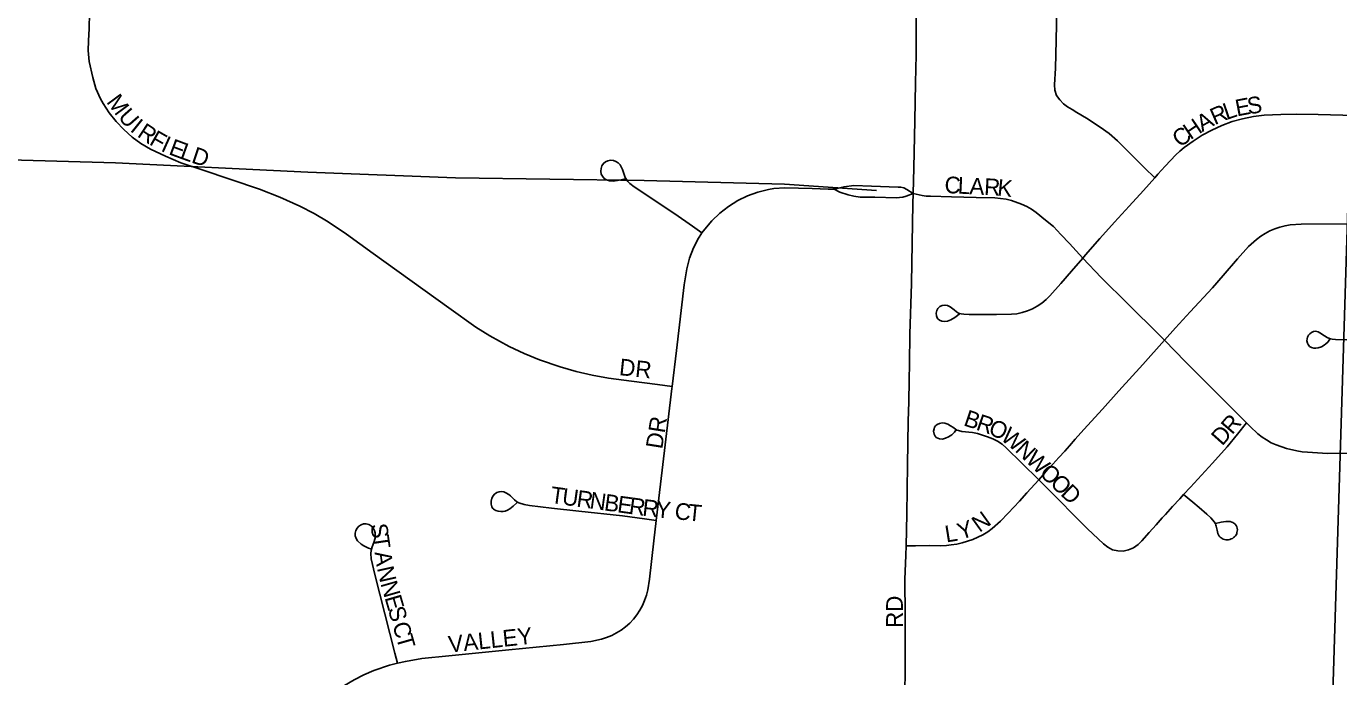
# Model space of a CAD drawing. Extents: x 1443599 to 1910620, y 1028088 to 1361369.
# Drawn here: x 1643273 to 1647208, y 1228220 to 1230169 of the extents above; entities that cross this region are included whole.
import ezdxf

# ---------------------------------------------------------------- set-up
doc = ezdxf.new("R2010")
doc.units = 0
for name, color, linetype in [('GM_X_City_Street', 7, 'Continuous'), ('GM_X_City_Street_Text', 7, 'Continuous'), ('GM_X_Minor_River', 7, 'Continuous'), ('GM_X_Section', 7, 'Continuous')]:
    doc.layers.add(name, color=color, linetype=linetype)

msp = doc.modelspace()

# ---------------------------------------------------------------- linework, layer by layer
at = {"layer": 'GM_X_City_Street'}
for points in [[(1645932, 1229668.3), (1645933.8, 1229745.2), (1645937.2, 1229885.1), (1645938.9, 1229998.9), (1645940.6, 1230083.1), (1645941.4, 1230138.7), (1645942.5, 1230305.4), (1645944.1, 1230383.1)], [(1646656.1, 1229714.9), (1646625.8, 1229745), (1646544.4, 1229825.8), (1646519.5, 1229847.3), (1646493, 1229866.9), (1646451.4, 1229893.8), (1646423, 1229910.6), (1646409.1, 1229919.3), (1646394.9, 1229927.4), (1646383, 1229936.5), (1646371.6, 1229948.4), (1646362, 1229961.8), (1646357.2, 1229977.3), (1646356, 1229993.7), (1646358.6, 1230043.2), (1646361.2, 1230125.7), (1646364.9, 1230324), (1646365.6, 1230340.5), (1646367.6, 1230384.6)], [(1643462.3, 1230208.2), (1643461.6, 1230162.4), (1643460.2, 1230125.1), (1643459.2, 1230096.7), (1643462.2, 1230063.6), (1643473, 1230014.9), (1643481.9, 1229982.7), (1643495.3, 1229951.9), (1643503.3, 1229937.2), (1643521.9, 1229909.3), (1643542.6, 1229883.2), (1643565.5, 1229859.1), (1643590.3, 1229836.7), (1643617.1, 1229817.4), (1643645.4, 1229800.2), (1643690.4, 1229779.2), (1643736.5, 1229759.7), (1643800.6, 1229739.1), (1643972, 1229680.8), (1644033.2, 1229657.2), (1644092.8, 1229630), (1644136.4, 1229607.5), (1644178.7, 1229582.6), (1644233.2, 1229546.3), (1644313.1, 1229488.4), (1644540.1, 1229324.9), (1644620.9, 1229267.8), (1644663, 1229241.6), (1644721, 1229209.8), (1644765.7, 1229188.5), (1644811.7, 1229169.8), (1644874.2, 1229148.1), (1644921.8, 1229134.3), (1644970.2, 1229123.2), (1645019.1, 1229114.8), (1645087.6, 1229105.4), (1645165.9, 1229096), (1645209.6, 1229090.1)], [(1646656.1, 1229714.9), (1646665.4, 1229725.4), (1646687.3, 1229749.6), (1646719.9, 1229784), (1646731.9, 1229795), (1646744.5, 1229805.4), (1646771.1, 1229824.9), (1646798.8, 1229842.4), (1646827.7, 1229858), (1646857.5, 1229871.7), (1646888.3, 1229883.1), (1646919.9, 1229891.9), (1646952.2, 1229898.1), (1646984.8, 1229902.2), (1647033.9, 1229904.7), (1647082.1, 1229905.5), (1647146, 1229904.3), (1647257.3, 1229901.1)], [(1645068.5, 1229712.1), (1645056.8, 1229709.1), (1645044.9, 1229706.7), (1645033.1, 1229705.2), (1645022.1, 1229705.6), (1645012.8, 1229708.9), (1645005.7, 1229713.2), (1645000.6, 1229719.3), (1644997, 1229726.1), (1644995.8, 1229734.5), (1644996.3, 1229742.5), (1644998.9, 1229750.4), (1645003.7, 1229757.8), (1645009.3, 1229762.5), (1645016.7, 1229766.1), (1645024.5, 1229767.4), (1645033.7, 1229766.8), (1645040.2, 1229764.1), (1645048, 1229759.8), (1645053.7, 1229753.6), (1645057.9, 1229746), (1645060.4, 1229740), (1645065.5, 1229724.4), (1645069, 1229715.4), (1645072.3, 1229709.8), (1645076.6, 1229703.9), (1645082.9, 1229697.9), (1645095.6, 1229688), (1645217.1, 1229606.9), (1645270.2, 1229569.8), (1645298.8, 1229549.8)], [(1645298.8, 1229549.8), (1645307.3, 1229561.2), (1645328.9, 1229586.1), (1645352.4, 1229609), (1645378.3, 1229629.2), (1645406.1, 1229646.6), (1645435.7, 1229660.9), (1645466.7, 1229671.9), (1645498.5, 1229679.9), (1645514.8, 1229682.5), (1645547.5, 1229684.6), (1645629.7, 1229683.3), (1645677.2, 1229681.2), (1645695.3, 1229680.4)], [(1645695.3, 1229680.4), (1645724.8, 1229687.9), (1645754.3, 1229691.4), (1645807.2, 1229689.8), (1645886.7, 1229687.3), (1645894.9, 1229686.4), (1645903.8, 1229684.4), (1645913.5, 1229679.9), (1645932, 1229668.3)], [(1646441.1, 1229474.6), (1646449.2, 1229483.8), (1646492.1, 1229533), (1646535.4, 1229581.6), (1646557.5, 1229605.6), (1646579.4, 1229629.7), (1646622.2, 1229677.3), (1646656.1, 1229714.9)], [(1645695.3, 1229680.4), (1645712.7, 1229671.9), (1645736.7, 1229663.4), (1645754.5, 1229659.7), (1645772.9, 1229657.2), (1645817.2, 1229657.1), (1645882.5, 1229655.2), (1645890.9, 1229655.6), (1645900.6, 1229657), (1645910.9, 1229659.9), (1645932, 1229668.3)], [(1645910.6, 1228612.3), (1645913.3, 1228707.5), (1645915.1, 1228855.1), (1645917.3, 1228986.2), (1645918.7, 1229043.5), (1645920.1, 1229109.1), (1645920.7, 1229158.3), (1645921.9, 1229246.7), (1645927, 1229397.8), (1645928.7, 1229518.6), (1645931.2, 1229636.7), (1645932, 1229668.3)], [(1645932, 1229668.3), (1645959.2, 1229661.9), (1645971.5, 1229660.3), (1645983.6, 1229659.4), (1646046.6, 1229657.9), (1646121.4, 1229656.1), (1646177.2, 1229654.8), (1646193.9, 1229653.3), (1646210.4, 1229650.8), (1646226.4, 1229647), (1646257.1, 1229636), (1646272.6, 1229629), (1646287.2, 1229620.5), (1646300.8, 1229610.6), (1646329.1, 1229587.5), (1646352.4, 1229568.6), (1646375.2, 1229545.2), (1646400.5, 1229518), (1646441.1, 1229474.6)], [(1646685.7, 1229228.3), (1646718.5, 1229265), (1646762.8, 1229312.9), (1646829.4, 1229385.4), (1646861.9, 1229422.5), (1646904.5, 1229472.4), (1646937.3, 1229508.6), (1646961.1, 1229530.3), (1646974, 1229539.9), (1646987.4, 1229548.5), (1647001.6, 1229555.7), (1647016.3, 1229561.7), (1647031.6, 1229566.9), (1647047.1, 1229571.1), (1647062.8, 1229574), (1647095, 1229576.4), (1647308.1, 1229576.7), (1647373.7, 1229576.1), (1647503.1, 1229573.9), (1647537.1, 1229573.3), (1647569.6, 1229573.2), (1647659.8, 1229573.4)], [(1645209.6, 1229090.1), (1645222.9, 1229198), (1645245.9, 1229393.8), (1645253.9, 1229442.5), (1645262, 1229474.3), (1645273.7, 1229505), (1645288.6, 1229534.3), (1645297.5, 1229548.1), (1645298.8, 1229549.8)], [(1646071.2, 1229307.2), (1646064.9, 1229302.4), (1646056.9, 1229296.6), (1646044.5, 1229289.4), (1646035, 1229285.7), (1646025.7, 1229284.4), (1646017.6, 1229285.7), (1646011.5, 1229288.5), (1646006.5, 1229292), (1646004, 1229295.4), (1646001.8, 1229301.7), (1646001, 1229309.4), (1646003.1, 1229317.7), (1646006.1, 1229323.5), (1646011.9, 1229328.9), (1646018.9, 1229332), (1646027.6, 1229333.5), (1646035, 1229332), (1646042.6, 1229328.2), (1646055, 1229318.9), (1646062.1, 1229313.1), (1646068.4, 1229309.4), (1646076, 1229307.1), (1646083.9, 1229306.3), (1646100, 1229305.6), (1646132.5, 1229305.5), (1646181.6, 1229305.2), (1646226.4, 1229306), (1646242.7, 1229307.8), (1646258.8, 1229311.4), (1646274.4, 1229316.4), (1646289.6, 1229322.7), (1646304.1, 1229330.5), (1646317.7, 1229339.6), (1646330.3, 1229350.1), (1646342.1, 1229361.5), (1646375, 1229398.2), (1646406.5, 1229435.3), (1646441.1, 1229474.6)], [(1646441.1, 1229474.6), (1646495.6, 1229416.2), (1646576.4, 1229336.1), (1646668.8, 1229245.9), (1646685.7, 1229228.3)], [(1647181.5, 1229231.3), (1647175, 1229222.6), (1647168.9, 1229217), (1647164, 1229213.2), (1647156.3, 1229208), (1647146.7, 1229205), (1647138.8, 1229204.4), (1647133, 1229204.5), (1647126, 1229206.5), (1647120.7, 1229209.6), (1647116.2, 1229215.1), (1647114, 1229219.4), (1647112.6, 1229226), (1647113.2, 1229232.6), (1647114.7, 1229237.9), (1647117.4, 1229243.5), (1647121.1, 1229247.7), (1647126.1, 1229251.9), (1647132.4, 1229254.1), (1647138.5, 1229255), (1647146.1, 1229253.5), (1647151.7, 1229250.4), (1647165.6, 1229241.3), (1647172.9, 1229236.7), (1647180.3, 1229233.5), (1647188.5, 1229231.9), (1647198.6, 1229230.9), (1647231.7, 1229229.5)], [(1646308.5, 1228810.3), (1646328, 1228831.8), (1646350.9, 1228857), (1646369, 1228876.9), (1646386.4, 1228896.1), (1646400.6, 1228911.7), (1646417.6, 1228932.2), (1646444, 1228961.1), (1646499.3, 1229021.9), (1646548.9, 1229076.4), (1646620.8, 1229155.3), (1646685.7, 1229228.3)], [(1646685.7, 1229228.3), (1646748.2, 1229163.5), (1646873.8, 1229038.6), (1646931.6, 1228980.5)], [(1645161.8, 1228687.9), (1645179.6, 1228839.1), (1645208.9, 1229083.9), (1645209.6, 1229090.1)], [(1646060.1, 1228959.1), (1646055.6, 1228952.6), (1646047.8, 1228944.8), (1646038.4, 1228938.9), (1646029.5, 1228934.5), (1646020.1, 1228932.2), (1646011.1, 1228932.8), (1646005.9, 1228934.4), (1646001.5, 1228936.9), (1645998.2, 1228940.4), (1645994.8, 1228947), (1645993.4, 1228955.4), (1645994.7, 1228963.1), (1645996.5, 1228967.8), (1645999.3, 1228971.8), (1646003.9, 1228976.1), (1646011, 1228979.2), (1646018.8, 1228980.5), (1646027.4, 1228979.4), (1646035.8, 1228976.5), (1646043.6, 1228972.3), (1646050.6, 1228967.6), (1646058.6, 1228961.9), (1646063.2, 1228959.1), (1646068.4, 1228957.4), (1646078.2, 1228955.1), (1646109.9, 1228951.6), (1646124.8, 1228948.5), (1646155.2, 1228939.2), (1646170.7, 1228933.3), (1646185.3, 1228925.8), (1646198.7, 1228916.5), (1646211.1, 1228905.7), (1646257.7, 1228859.6), (1646308.5, 1228810.3)], [(1646743, 1228766.1), (1646763.2, 1228788.3), (1646796.4, 1228824), (1646829.7, 1228860.2), (1646873.1, 1228909.3), (1646904.2, 1228947.2), (1646931.6, 1228980.5)], [(1646931.6, 1228980.5), (1646942.2, 1228969.8), (1646965.7, 1228947.8), (1646978.3, 1228938.2), (1646991.7, 1228929.5), (1647005.6, 1228921.1), (1647020.5, 1228915.2), (1647050.9, 1228904.4), (1647082.3, 1228896.6), (1647098.1, 1228894.2), (1647114.1, 1228892.9), (1647174.7, 1228889), (1647260, 1228889.8), (1647338.6, 1228888.1), (1647439.9, 1228885.8), (1647656.5, 1228884.8)], [(1645910.6, 1228612.3), (1645939.5, 1228612.6), (1645979.9, 1228613), (1646013, 1228612.8), (1646031.7, 1228613.7), (1646046.2, 1228614.9), (1646062.7, 1228617.6), (1646079.1, 1228621.2), (1646110.9, 1228631.4), (1646126.3, 1228638), (1646141.3, 1228645.6), (1646155.5, 1228654.4), (1646169.1, 1228664.2), (1646194, 1228686.4), (1646217, 1228710.1), (1646250.8, 1228746), (1646272.6, 1228770.9), (1646308.5, 1228810.3)], [(1646308.5, 1228810.3), (1646328.1, 1228791.2), (1646454.4, 1228662.8), (1646502.6, 1228618.2), (1646515.4, 1228608.1), (1646529.8, 1228600.7), (1646545.7, 1228596.9), (1646562.1, 1228596.8), (1646578.1, 1228600.2), (1646593.1, 1228606.8), (1646606.5, 1228616.1), (1646617.9, 1228627.7), (1646639.7, 1228652.4), (1646660.1, 1228675.7), (1646678.9, 1228696.2), (1646688.3, 1228706.6), (1646709.8, 1228729.8), (1646731.3, 1228753.1), (1646743, 1228766.1)], [(1644743.9, 1228741.4), (1644732.6, 1228730.9), (1644723.1, 1228723.6), (1644715.9, 1228719.4), (1644708.5, 1228716.2), (1644702.5, 1228715.1), (1644695.4, 1228715.1), (1644687.7, 1228716.2), (1644681.2, 1228717.9), (1644674.4, 1228722), (1644671.8, 1228724.6), (1644668.7, 1228729.2), (1644666.7, 1228737.3), (1644666.7, 1228746.3), (1644669, 1228755.2), (1644672.7, 1228762.4), (1644677.2, 1228767.5), (1644683.8, 1228772), (1644691.3, 1228774.5), (1644698.8, 1228775), (1644704.4, 1228774), (1644711.3, 1228771.5), (1644719.4, 1228766.5), (1644724.7, 1228762), (1644736.7, 1228750.4), (1644743.5, 1228744.4), (1644750.1, 1228741), (1644765.5, 1228735.9), (1644781.7, 1228733.2), (1644847.5, 1228725.6), (1644929.7, 1228716.3), (1645061.1, 1228701.8), (1645126.6, 1228692.8), (1645161.8, 1228687.9)], [(1646838.9, 1228679.4), (1646855.6, 1228682.8), (1646869.2, 1228685.2), (1646873.9, 1228685.6), (1646877.4, 1228685.6), (1646882.9, 1228684.9), (1646887.7, 1228683.6), (1646890.7, 1228682.2), (1646893.9, 1228680.2), (1646896.3, 1228678.6), (1646897.8, 1228677), (1646900.6, 1228673.4), (1646902.5, 1228669.4), (1646903.7, 1228664.9), (1646904.3, 1228660.7), (1646903.9, 1228656.2), (1646902.9, 1228652.3), (1646902, 1228648.7), (1646900.1, 1228645), (1646898.6, 1228642.4), (1646895.8, 1228639.6), (1646892.5, 1228637.1), (1646889.1, 1228634.8), (1646885.6, 1228633), (1646881.9, 1228631.5), (1646877.6, 1228630.7), (1646873.4, 1228630.5), (1646869.3, 1228630.7), (1646865.4, 1228631.5), (1646861.3, 1228632.7), (1646858.1, 1228634.1), (1646855.1, 1228636), (1646852.3, 1228638.2), (1646849.6, 1228641.1), (1646847.1, 1228645.3), (1646845.7, 1228649.3), (1646843.3, 1228659.2), (1646841.9, 1228667.4), (1646840.9, 1228671.6), (1646839.8, 1228674.5), (1646838.3, 1228678.2), (1646835.2, 1228683.2), (1646824.5, 1228696.1), (1646812.4, 1228707.3), (1646789.5, 1228726.8), (1646770.7, 1228742.7), (1646743, 1228766.1)], [(1644386.2, 1228260.4), (1644378.4, 1228291), (1644318.6, 1228526), (1644307.6, 1228573), (1644306, 1228589), (1644306.7, 1228598.3), (1644309.7, 1228609.6), (1644314.7, 1228622.4), (1644318.8, 1228635.5), (1644319.4, 1228644), (1644318.8, 1228651.3), (1644316.1, 1228660.1), (1644312.4, 1228665.8), (1644307, 1228671.9), (1644299.9, 1228675.9), (1644292.2, 1228677.8), (1644284.3, 1228677.8), (1644277.3, 1228675.5), (1644270.1, 1228671.1), (1644264.7, 1228665.4), (1644261, 1228657.9), (1644259.6, 1228650.3), (1644259.6, 1228642), (1644262.1, 1228634.6), (1644266.3, 1228627.6), (1644276.9, 1228617.8), (1644284.9, 1228612.2), (1644292.8, 1228608), (1644299.5, 1228605.2), (1644306.5, 1228603.3)], [(1644386.2, 1228260.4), (1644410, 1228266.3), (1644458.6, 1228274.6), (1644540.3, 1228283), (1644720.1, 1228301), (1644883.7, 1228316.6), (1644965.4, 1228325.9), (1644997.6, 1228332.3), (1645013.1, 1228337.4), (1645028.2, 1228344), (1645056.8, 1228360.1), (1645070.1, 1228369.8), (1645082.5, 1228380.6), (1645093.8, 1228392.5), (1645104, 1228405.4), (1645112.9, 1228419.2), (1645120.6, 1228433.7), (1645127, 1228448.8), (1645132.2, 1228464.4), (1645136.2, 1228480.3), (1645141.6, 1228512.7), (1645154.6, 1228627), (1645161.8, 1228687.9)], [(1645868, 1226855.1), (1645872.9, 1226896.8), (1645876.7, 1227068.8), (1645881.6, 1227232.7), (1645885.4, 1227363.7), (1645887.5, 1227453.9), (1645893.4, 1227634), (1645898.5, 1227748.7), (1645900.7, 1227838.9), (1645903.7, 1227986.4), (1645906.3, 1228101.1), (1645908.3, 1228240.5), (1645908.2, 1228265.7), (1645907.9, 1228314.4), (1645908, 1228325.1), (1645908.4, 1228404.4), (1645907.3, 1228511), (1645909.8, 1228584.6), (1645910.6, 1228612.3)], [(1644023.5, 1227968.6), (1644028.9, 1227979.7), (1644053.9, 1228022.1), (1644082.2, 1228062.4), (1644103, 1228087.9), (1644125.6, 1228111.8), (1644161.9, 1228145.1), (1644200.5, 1228175.8), (1644227.6, 1228194.3), (1644255.9, 1228211.1), (1644285.3, 1228225.8), (1644315.5, 1228238.5), (1644362.2, 1228254.4), (1644386.2, 1228260.4)]]:
    msp.add_lwpolyline(points, dxfattribs=at)
at = {"layer": 'GM_X_Minor_River'}
msp.add_lwpolyline([(1643224.3, 1229769), (1643540.8, 1229760), (1644117.7, 1229732.1), (1644560.4, 1229714.7), (1645125.3, 1229706.9), (1645546, 1229695.6), (1645822.4, 1229676.8)], dxfattribs=at)
at = {"layer": 'GM_X_Section'}
for points in [[(1641921.5, 1230497.2), (1644385, 1230387), (1647258, 1230369.4), (1647094.6, 1225069.2), (1641860.6, 1225227.8)], [(1647258, 1230369.4), (1648582.3, 1230356), (1652586.1, 1230207.6), (1652586.7, 1230105.6), (1652508.6, 1224902.3), (1647094.6, 1225069.2)]]:
    msp.add_lwpolyline(points, close=True, dxfattribs=at)

# ---------------------------------------------------------------- texts
at = {"layer": 'GM_X_City_Street_Text'}
for s, rotation, p in [('M', 306.4692, (1643511.8, 1229942)), ('U', 311.4595, (1643546.2, 1229895.9)), ('R', 23.6099, (1646836, 1229872.2)), ('L', 18.9187, (1646871.3, 1229887.7)), ('E', 10.8277, (1646902.8, 1229898.6)), ('S', 7.5892, (1646936.6, 1229905.1)), ('I', 321.3074, (1643582, 1229856.6)), ('H', 34.181, (1646763.3, 1229827.2)), ('A', 29.2053, (1646798.8, 1229851.3)), ('R', 326.4842, (1643603.1, 1229840)), ('F', 330.3695, (1643639.2, 1229816.2)), ('C', 36.4667, (1646731.9, 1229804)), ('I', 335.6667, (1643674.2, 1229796.5)), ('E', 339.5746, (1643697.6, 1229786.1)), ('L', 340.2441, (1643731.2, 1229773.6)), ('D', 341.6142, (1643765.6, 1229761.3)), ('C', 357.157, (1646025.2, 1229669.5)), ('L', 357.1757, (1646064.8, 1229667.6)), ('A', 357.1572, (1646099.9, 1229665.8)), ('R', 357.1771, (1646143.9, 1229663.7)), ('K', 354.1328, (1646182.7, 1229661.8)), ('DR', 353.9946, (1645049, 1229123.9)), ('B', 341.181, (1646080.5, 1228973.9)), ('DR', 81.0327, (1645179.6, 1228900.4)), ('R', 341.1581, (1646118, 1228961.1)), ('O', 335.86, (1646154.4, 1228948.8)), ('R', 49.2551, (1646888.2, 1228943.2)), ('W', 320.4291, (1646191.5, 1228932.6)), ('D', 48.2321, (1646858.3, 1228909.6)), ('N', 316.3293, (1646234.9, 1228896.8)), ('W', 316.2244, (1646266.7, 1228866.5)), ('O', 316.2209, (1646308, 1228826.9)), ('O', 316.2057, (1646339.8, 1228796.4)), ('T', 352.1327, (1644842.5, 1228741.1)), ('U', 352.1079, (1644877.4, 1228736.2)), ('D', 316.2102, (1646371.5, 1228766)), ('R', 352.1437, (1644921, 1228730.2)), ('N', 352.1295, (1644960.3, 1228724.8)), ('B', 352.1069, (1645003.8, 1228718.8)), ('E', 352.1404, (1645043.1, 1228713.3)), ('R', 352.2276, (1645078.1, 1228708.5)), ('R', 353.487, (1645118.5, 1228703)), ('Y', 354.101, (1645158.4, 1228698.4)), ('C', 354.135, (1645215.3, 1228692.6)), ('T', 354.1426, (1645254.7, 1228688.5)), ('N', 35.7162, (1646130.8, 1228650.7)), ('S', 278.447, (1644305, 1228675.9)), ('L', 9.1075, (1646031.3, 1228622.3)), ('Y', 17.7637, (1646074, 1228629.8)), ('T', 278.416, (1644310.1, 1228641.1)), ('A', 278.4454, (1644317.2, 1228593.1)), ('N', 282.5569, (1644324.4, 1228545.8)), ('N', 286.0275, (1644334.8, 1228499.6)), ('E', 286.086, (1644347, 1228457.3)), ('S', 286.0843, (1644356.7, 1228423.4)), ('RD', 90, (1645901.1, 1228366.5)), ('C', 286.0922, (1644370.1, 1228376.9)), ('T', 286.0843, (1644381.1, 1228338.9)), ('VALLEY', 6.1181, (1644541.2, 1228292.3))]:
    msp.add_text(s, height=50, rotation=rotation, dxfattribs=at).set_placement(p)

doc.saveas('drawing.dxf')
